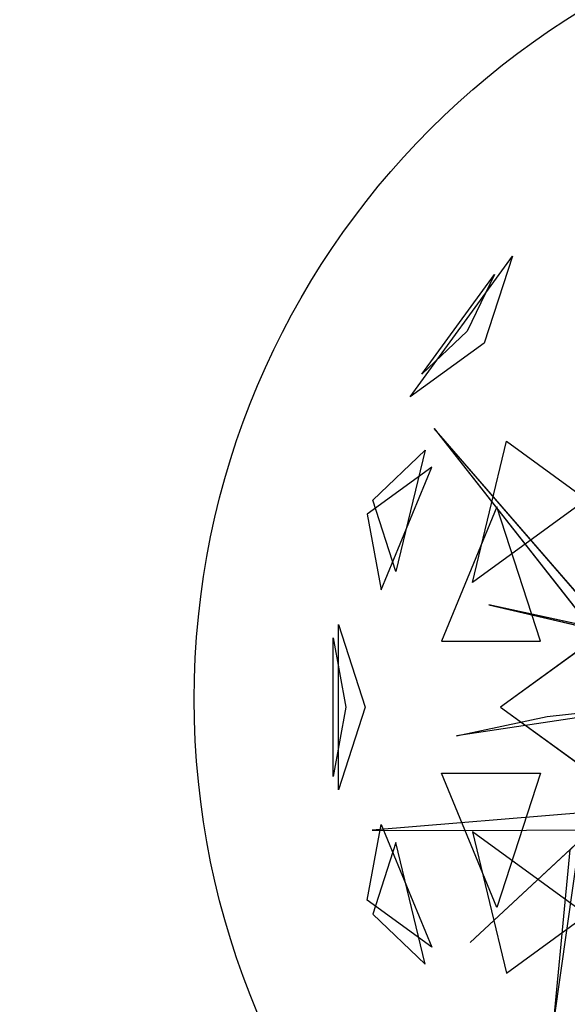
# Model space of a CAD drawing. Extents: x 22936 to 50368, y -4877 to 31080.
# Tile 358 of 601: x 48791 to 48876, y 2501 to 2654. Entities that reach past the tile are written whole.
import ezdxf

# ---------------------------------------------------------------- set-up
doc = ezdxf.new("R2010")
doc.units = 0
doc.layers.get('0').update_dxf_attribs({"linetype": 'CONTINUOUS'})
for name, color, linetype in [('00_TRACE_ARBRE', 3, 'CONTINUOUS'), ('00_TRACE_RDC', 241, 'CONTINUOUS'), ('08_AMENAGEMENTS_EXTERIEURS', 253, 'CONTINUOUS'), ('09_VEGETATION', 134, 'CONTINUOUS')]:
    doc.layers.add(name, color=color, linetype=linetype)

# ---------------------------------------------------------------- blocks, each defined once
blk = doc.blocks.new('TREE_GEOMETRIC_ROUND')
at = {"color": 7}
for p, q in [((-1491.6, 798.4, 3736.8), (-1209.6, 1186.5, 3736.8)), ((-1209.6, 1186.5, 3736.8), (-1287.6, 946.6, 3316.1)), ((-1458.9, 861, 4189.8), (-1259, 1136.1, 4189.8)), ((-1259, 1136.1, 4189.8), (-1333.8, 980.2, 4415.9)), ((-1333.8, 980.2, 4415.9), (-1458.9, 861, 4189.8)), ((-1287.6, 946.6, 3316.1), (-1491.6, 798.4, 3736.8)), ((-1424.8, 711.3, 4367.3), (-981.2, 146.5, 4126.7)), ((-935.2, 146.5, 4074.4), (-1424.8, 711.3, 4367.3)), ((-1594.7, 513.6, 4337.8), (-1450, 651.5, 4599.3)), ((-1450, 651.5, 4599.3), (-1530.8, 317, 4661.7)), ((-1319.9, 287.5, 5031.1), (-1225.9, 676.5, 4958.5)), ((-1225.9, 676.5, 4958.5), (-1005.2, 516.2, 5283)), ((-1431.8, 604.8, 3199.5), (-1609.5, 475.7, 3565.9)), ((-1571.2, 266.8, 3265.8), (-1431.8, 604.8, 3199.5)), ((-1005.2, 516.2, 5283), (-1319.9, 287.5, 5031.1)), ((-1530.8, 317, 4661.7), (-1594.7, 513.6, 4337.8)), ((-1252.3, 495.8, 2829.7), (-1404.9, 125.8, 2902.3)), ((-1132, 125.8, 2577.8), (-1252.3, 495.8, 2829.7)), ((-1609.5, 475.7, 3565.9), (-1571.2, 266.8, 3265.8)), ((-910.1, 146.5, 4105.7), (-1274.1, 226, 4806.6)), ((-1274.1, 226, 4806.6), (-935.2, 146.5, 4074.4)), ((-879.4, 207, 5468.4), (-1242, -56.5, 5178.3)), ((-1688.9, -284, 4186.4), (-1688.9, 171, 4186.4)), ((-1688.9, 171, 4186.4), (-1615, -56.5, 4561.2)), ((-1704, 134.2, 3733.7), (-1669.1, -56.5, 3459.9)), ((-1704, -247.1, 3733.7), (-1704, 134.2, 3733.7)), ((-1404.9, 125.8, 2902.3), (-1132, 125.8, 2577.8)), ((-719.1, -39, 4325.4), (-1364, -135.5, 4586.9)), ((-605.7, -35.6, 3415.3), (-1326.3, -704.7, 3593.2)), ((-1326.3, -704.7, 3593.2), (-605.7, -35.6, 3357.8)), ((-1113.8, -82.4, 4555.6), (-765, -42.5, 4398.6)), ((-1669.1, -56.5, 3459.9), (-1704, -247.1, 3733.7)), ((-1615, -56.5, 4561.2), (-1688.9, -284, 4186.4)), ((-1242, -56.5, 5178.3), (-879.4, -319.9, 5468.4)), ((-1364, -135.5, 4586.9), (-1113.8, -82.4, 4555.6)), ((-1404.9, -238.8, 2902.3), (-1132, -238.8, 2577.8)), ((-1252.3, -608.8, 2829.7), (-1404.9, -238.8, 2902.3)), ((-1132, -238.8, 2577.8), (-1252.3, -608.8, 2829.7)), ((-933.8, -340.2, 3462.4), (-1596.1, -395.6, 3357.8)), ((-1609.5, -588.7, 3565.9), (-1571.2, -379.7, 3265.8)), ((-1571.2, -379.7, 3265.8), (-1431.8, -717.8, 3199.5)), ((-1596.1, -395.6, 3357.8), (-1345.6, -396.4, 3431)), ((-1345.6, -396.4, 3431), (-992.1, -394.3, 3488.5)), ((-1005.2, -629.1, 5283), (-1319.9, -400.4, 5031.1)), ((-1319.9, -400.4, 5031.1), (-1225.9, -789.5, 4958.5)), ((-1530.8, -429.9, 4661.7), (-1594.7, -626.6, 4337.8)), ((-1450, -764.5, 4599.3), (-1530.8, -429.9, 4661.7)), ((-1025.8, -425.7, 3546.1), (-1094.1, -911.7, 4205.1)), ((-1094.1, -911.7, 4205.1), (-1050.3, -449.3, 3561.8)), ((-1431.8, -717.8, 3199.5), (-1609.5, -588.7, 3565.9)), ((-1594.7, -626.6, 4337.8), (-1450, -764.5, 4599.3)), ((-1225.9, -789.5, 4958.5), (-1005.2, -629.1, 5283))]:
    blk.add_line(p, q, dxfattribs=at)
mesh = blk.add_polyface(dxfattribs=at)
corners = [(-1209.6, 1186.5, 3736.8), (-1287.6, 946.6, 3316.1), (-1491.6, 798.4, 3736.8)]
mesh.append_faces([[corners[k] for k in face] for face in [(0, 1, 2)]], dxfattribs={"color": 7})
mesh = blk.add_polyface(dxfattribs=at)
corners = [(-1259, 1136.1, 4189.8), (-1333.8, 980.2, 4415.9), (-1458.9, 861, 4189.8)]
mesh.append_faces([[corners[k] for k in face] for face in [(0, 1, 2)]], dxfattribs={"color": 7})
mesh = blk.add_polyface(dxfattribs=at)
corners = [(-1424.8, 711.3, 4367.3), (-981.2, 146.5, 4126.7), (-935.2, 146.5, 4074.4)]
mesh.append_faces([[corners[k] for k in face] for face in [(0, 1, 2)]], dxfattribs={"color": 7})
mesh = blk.add_polyface(dxfattribs=at)
corners = [(-1450, 651.5, 4599.3), (-1530.8, 317, 4661.7), (-1594.7, 513.6, 4337.8)]
mesh.append_faces([[corners[k] for k in face] for face in [(0, 1, 2)]], dxfattribs={"color": 7})
mesh = blk.add_polyface(dxfattribs=at)
corners = [(-1225.9, 676.5, 4958.5), (-1005.2, 516.2, 5283), (-1319.9, 287.5, 5031.1)]
mesh.append_faces([[corners[k] for k in face] for face in [(0, 1, 2)]], dxfattribs={"color": 7})
mesh = blk.add_polyface(dxfattribs=at)
corners = [(-1431.8, 604.8, 3199.5), (-1609.5, 475.7, 3565.9), (-1571.2, 266.8, 3265.8)]
mesh.append_faces([[corners[k] for k in face] for face in [(0, 1, 2)]], dxfattribs={"color": 7})
mesh = blk.add_polyface(dxfattribs=at)
corners = [(-1252.3, 495.8, 2829.7), (-1404.9, 125.8, 2902.3), (-1132, 125.8, 2577.8)]
mesh.append_faces([[corners[k] for k in face] for face in [(0, 1, 2)]], dxfattribs={"color": 7})
mesh = blk.add_polyface(dxfattribs=at)
corners = [(-1274.1, 226, 4806.6), (-935.2, 146.5, 4074.4), (-910.1, 146.5, 4105.7)]
mesh.append_faces([[corners[k] for k in face] for face in [(0, 1, 2)]], dxfattribs={"color": 7})
mesh = blk.add_polyface(dxfattribs=at)
corners = [(-879.4, 207, 5468.4), (-1242, -56.5, 5178.3), (-879.4, -319.9, 5468.4)]
mesh.append_faces([[corners[k] for k in face] for face in [(0, 1, 2)]], dxfattribs={"color": 7})
mesh = blk.add_polyface(dxfattribs=at)
corners = [(-1688.9, 171, 4186.4), (-1615, -56.5, 4561.2), (-1688.9, -284, 4186.4)]
mesh.append_faces([[corners[k] for k in face] for face in [(0, 1, 2)]], dxfattribs={"color": 7})
mesh = blk.add_polyface(dxfattribs=at)
corners = [(-1704, 134.2, 3733.7), (-1669.1, -56.5, 3459.9), (-1704, -247.1, 3733.7)]
mesh.append_faces([[corners[k] for k in face] for face in [(0, 1, 2)]], dxfattribs={"color": 7})
mesh = blk.add_polyface(dxfattribs=at)
corners = [(-1326.3, -704.7, 3593.2), (-605.7, -35.6, 3357.8), (-605.7, -35.6, 3415.3)]
mesh.append_faces([[corners[k] for k in face] for face in [(0, 1, 2)]], dxfattribs={"color": 7})
mesh = blk.add_polyface(dxfattribs=at)
corners = [(-1132, -238.8, 2577.8), (-1252.3, -608.8, 2829.7), (-1404.9, -238.8, 2902.3)]
mesh.append_faces([[corners[k] for k in face] for face in [(0, 1, 2)]], dxfattribs={"color": 7})
mesh = blk.add_polyface(dxfattribs=at)
corners = [(-1571.2, -379.7, 3265.8), (-1431.8, -717.8, 3199.5), (-1609.5, -588.7, 3565.9)]
mesh.append_faces([[corners[k] for k in face] for face in [(0, 1, 2)]], dxfattribs={"color": 7})
mesh = blk.add_polyface(dxfattribs=at)
corners = [(-1319.9, -400.4, 5031.1), (-1225.9, -789.5, 4958.5), (-1005.2, -629.1, 5283)]
mesh.append_faces([[corners[k] for k in face] for face in [(0, 1, 2)]], dxfattribs={"color": 7})
mesh = blk.add_polyface(dxfattribs=at)
corners = [(-1530.8, -429.9, 4661.7), (-1594.7, -626.6, 4337.8), (-1450, -764.5, 4599.3)]
mesh.append_faces([[corners[k] for k in face] for face in [(0, 1, 2)]], dxfattribs={"color": 7})
mesh = blk.add_polyface(dxfattribs=at)
corners = [(-1094.1, -911.7, 4205.1), (-1050.3, -449.3, 3561.8), (-1025.8, -425.7, 3546.1)]
mesh.append_faces([[corners[k] for k in face] for face in [(0, 1, 2)]], dxfattribs={"color": 7})
blk = doc.blocks.new('ARBRE_SIMPLE')
blk.add_circle((0, 0), 250)
blk = doc.blocks.new('GROUPER_1')
at = {"layer": '00_TRACE_ARBRE', "xscale": 0.5, "yscale": 0.5, "zscale": 0.5, "rotation": 10.53798942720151}
blk.add_blockref('ARBRE_SIMPLE', (7328.6, 3159.48), dxfattribs=at)
blk = doc.blocks.new('GROUPER_2')
at = {"layer": '00_TRACE_RDC'}
blk.add_blockref('GROUPER_1', (12098.99, 4265.72), dxfattribs=at)
blk = doc.blocks.new('GROUPER_17')
at = {"layer": '08_AMENAGEMENTS_EXTERIEURS'}
mesh = blk.add_polyface(dxfattribs=at)
corners = [(16.45, 1860.4), (0, 1328), (0, 1844.55), (1795, 1328), (33.02, 1876.27), (49.71, 1892.12), (66.55, 1907.89), (83.55, 1923.55), (100.74, 1939.04), (118.11, 1954.33), (135.7, 1969.37), (153.53, 1984.11), (171.6, 1998.5), (189.93, 2012.5), (208.55, 2026.07), (227.46, 2039.16), (246.69, 2051.72), (266.25, 2063.72), (286.11, 2075.18), (306.26, 2086.08), (326.69, 2096.46), (347.37, 2106.3), (368.28, 2115.64), (389.4, 2124.46), (410.72, 2132.79), (432.21, 2140.64), (453.87, 2148), (475.66, 2154.9), (497.57, 2161.34), (519.59, 2167.33), (541.68, 2172.89), (563.84, 2178.01), (586.04, 2182.71), (608.27, 2187), (630.51, 2190.89), (652.73, 2194.39), (674.92, 2197.5), (697.06, 2200.25), (719.14, 2202.62), (741.15, 2204.62), (763.1, 2206.23), (785, 2207.43), (806.84, 2208.22), (828.63, 2208.57), (850.38, 2208.48), (872.08, 2207.93), (893.75, 2206.9), (915.39, 2205.39), (936.99, 2203.38), (958.57, 2200.86), (980.13, 2197.81), (1001.67, 2194.22), (1023.19, 2190.07), (1044.71, 2185.36), (1066.22, 2180.06), (1087.73, 2174.17), (1109.23, 2167.67), (1130.75, 2160.55), (1152.27, 2152.79), (1173.81, 2144.38), (1195.36, 2135.31), (1216.93, 2125.59), (1238.5, 2115.38), (1260.06, 2104.88), (1281.58, 2094.27), (1303.04, 2083.75), (1324.43, 2073.52), (1345.72, 2063.77), (1366.89, 2054.69), (1387.93, 2046.48), (1408.82, 2039.32), (1429.54, 2033.42), (1450.06, 2028.98), (1470.36, 2026.17), (1490.44, 2025.2), (1510.26, 2026.26), (1529.82, 2029.54), (1549.07, 2035.18), (1567.96, 2043.07), (1586.43, 2053.03), (1604.39, 2064.91), (1621.79, 2078.53), (1638.55, 2093.74), (1654.6, 2110.37), (1669.89, 2128.24), (1684.32, 2147.2), (1697.85, 2167.08), (1710.39, 2187.71), (1721.89, 2208.92), (1732.26, 2230.56), (1741.45, 2252.45), (1749.38, 2274.43), (1756.03, 2296.38), (1761.5, 2318.27), (1765.9, 2340.13), (1769.36, 2361.94), (1771.99, 2383.72), (1773.91, 2405.46), (1775.24, 2427.19), (1776.09, 2448.89), (1776.59, 2470.58), (1776.85, 2492.26), (1777, 2513.93), (2395.68, 2513.93), (1845, 75), (1845, 0), (1332.44, 6187.9), (953.84, 4324.79), (744.56, 6114.92), (1503.53, 4690.87), (1872.82, 4324.79), (2843.74, 4811.2), (2680.87, 4187.05), (193.79, -1456.02), (188.09, -1836.1), (174.84, -1645.82), (233.16, -2021.44), (244.41, -1272.11), (308.78, -2196.56), (325.25, -1099.34), (412.78, -2356.46), (434, -942.64), (3662.14, -2801.42), (567.57, -806.46), (722.14, -694.7), (893.31, -610.54), (1076.21, -556.38), (1155.38, -537.12), (1232.99, -512.33), (1308.66, -482.14), (1382.02, -446.69), (1452.7, -406.15), (1520.35, -360.74), (1584.63, -310.68), (1645.22, -256.21), (1701.82, -197.6), (1754.16, -135.16), (1801.96, -69.18), (1795, 75)]
mesh.append_faces([[corners[k] for k in face] for face in [(0, 1, 2), (106, 107, 108), (113, 114, 115)]], dxfattribs={"vtx0": -1})
mesh.append_faces([[corners[k] for k in face] for face in [(1, 0, 3), (104, 103, 105), (107, 109, 110), (110, 111, 112), (114, 113, 116), (116, 117, 118), (118, 119, 120), (120, 121, 122), (122, 112, 111)]], dxfattribs={"vtx0": -1, "vtx1": -1})
mesh.append_faces([[corners[k] for k in face] for face in [(3, 103, 104), (122, 105, 103)]], dxfattribs={"vtx0": -1, "vtx1": -1, "vtx2": -1})
mesh.append_faces([[corners[k] for k in face] for face in [(3, 0, 4), (3, 4, 5), (3, 5, 6), (3, 6, 7), (3, 7, 8), (3, 8, 9), (3, 9, 10), (3, 10, 11), (3, 11, 12), (3, 12, 13), (3, 13, 14), (3, 14, 15), (3, 15, 16), (3, 16, 17), (3, 17, 18), (3, 18, 19), (3, 19, 20), (3, 20, 21), (3, 21, 22), (3, 22, 23), (3, 23, 24), (3, 24, 25), (3, 25, 26), (3, 26, 27), (3, 27, 28), (3, 28, 29), (3, 29, 30), (3, 30, 31), (3, 31, 32), (3, 32, 33), (3, 33, 34), (3, 34, 35), (3, 35, 36), (3, 36, 37), (3, 37, 38), (3, 38, 39), (3, 39, 40), (3, 40, 41), (3, 41, 42), (3, 42, 43), (3, 43, 44), (3, 44, 45), (3, 45, 46), (3, 46, 47), (3, 47, 48), (3, 48, 49), (3, 49, 50), (3, 50, 51), (3, 51, 52), (3, 52, 53), (3, 53, 54), (3, 54, 55), (3, 55, 56), (3, 56, 57), (3, 57, 58), (3, 58, 59), (3, 59, 60), (3, 60, 61), (3, 61, 62), (3, 62, 63), (3, 63, 64), (3, 64, 65), (3, 65, 66), (3, 66, 67), (3, 67, 68), (3, 68, 69), (3, 69, 70), (3, 70, 71), (3, 71, 72), (3, 72, 73), (3, 73, 74), (3, 74, 75), (3, 75, 76), (3, 76, 77), (3, 77, 78), (3, 78, 79), (3, 79, 80), (3, 80, 81), (3, 81, 82), (3, 82, 83), (3, 83, 84), (3, 84, 85), (3, 85, 86), (3, 86, 87), (3, 87, 88), (3, 88, 89), (3, 89, 90), (3, 90, 91), (3, 91, 92), (3, 92, 93), (3, 93, 94), (3, 94, 95), (3, 95, 96), (3, 96, 97), (3, 97, 98), (3, 98, 99), (3, 99, 100), (3, 100, 101), (3, 101, 102), (3, 102, 103), (107, 106, 109), (110, 109, 111), (116, 113, 117), (118, 117, 119), (120, 119, 121), (122, 121, 123), (122, 123, 124), (122, 124, 125), (122, 125, 126), (122, 126, 127), (122, 127, 128), (122, 128, 129), (122, 129, 130), (122, 130, 131), (122, 131, 132), (122, 132, 133), (122, 133, 134), (122, 134, 135), (122, 135, 136), (122, 136, 137), (122, 137, 105), (122, 103, 112)]], dxfattribs={"vtx0": -1, "vtx2": -1})
mesh.append_faces([[corners[k] for k in face] for face in [(104, 138, 3)]], dxfattribs={"vtx2": -1})

msp = doc.modelspace()

# ---------------------------------------------------------------- block references
at = {"layer": '00_TRACE_RDC'}
msp.add_blockref('GROUPER_2', (29515.15, -4876.93), dxfattribs=at)
at = {"layer": '08_AMENAGEMENTS_EXTERIEURS', "color": 54}
msp.add_blockref('GROUPER_17', (46706.19, 1619.93), dxfattribs=at)
at = {"layer": '09_VEGETATION', "xscale": 0.05625, "yscale": 0.05625, "zscale": 0.05625}
msp.add_blockref('TREE_GEOMETRIC_ROUND', (48935.12, 2550.21), dxfattribs=at)

doc.saveas('drawing.dxf')
